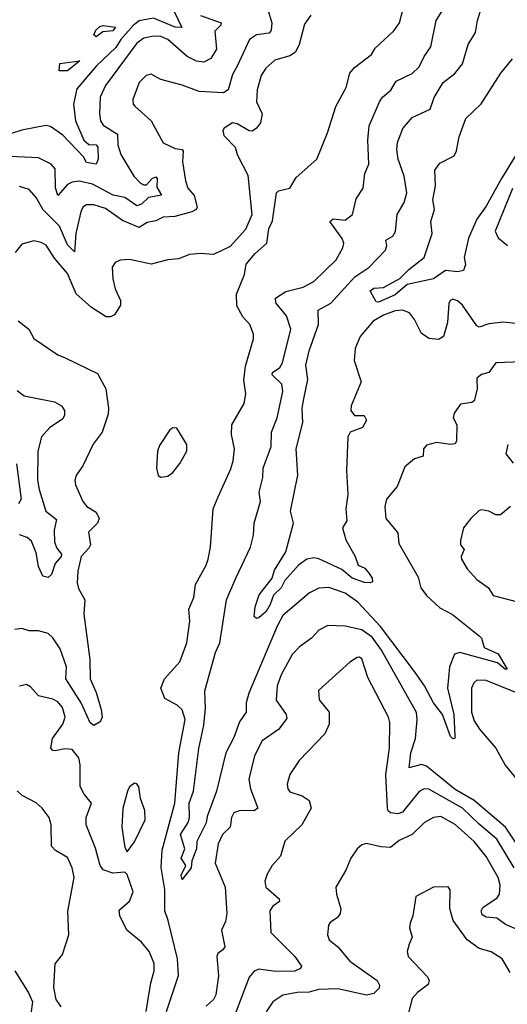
# Model space of a CAD drawing. Extents: x 1246230 to 1426786, y 660032 to 763141.
# Tile 434 of 566: x 1407456 to 1409493, y 692195 to 696308. Entities that reach past the tile are written whole.
import ezdxf

# ---------------------------------------------------------------- set-up
doc = ezdxf.new("R2010")
doc.units = 0

msp = doc.modelspace()

# ---------------------------------------------------------------- linework, layer by layer
at = {"layer": '0CON10XD'}
for points in [[(1409591.8, 695031.8), (1409475, 695043.9), (1409415, 695037.9), (1409375, 695023.3), (1409365, 695029.4), (1409305, 695115.6), (1409285, 695134.3), (1409265, 695140.6), (1409254.3, 695135), (1409248, 695122), (1409242.5, 695042.5), (1409225.9, 694984.1), (1409205, 694972.7), (1409165.7, 694975.7), (1409135, 694997.5), (1409105.2, 695055.2), (1409083.5, 695083.5), (1409055, 695094.8), (1409025, 695091.6), (1408975, 695074.5), (1408931.8, 695048.2), (1408878.3, 694985), (1408857, 694935), (1408853.6, 694885), (1408882.2, 694795), (1408840.8, 694695), (1408838.5, 694675), (1408855, 694654.2), (1408895, 694654.2), (1408904.8, 694635), (1408887.9, 694605), (1408836.9, 694585), (1408826.2, 694565), (1408821.5, 694425), (1408826.2, 694325), (1408818.8, 694265), (1408823.1, 694215), (1408804.5, 694185), (1408817.9, 694135), (1408856.9, 694065), (1408869.2, 694029.2), (1408897.4, 694017.4), (1408915.5, 693995), (1408928.2, 693975), (1408929.7, 693960.3), (1408920, 693955), (1408896.9, 693956.9), (1408845, 693975.8), (1408800.9, 694010.9), (1408705, 694055.6), (1408685, 694060), (1408655, 694054.4), (1408621.2, 694028.8), (1408562.9, 693965), (1408548.2, 693935), (1408515.6, 693904.4), (1408502.8, 693865), (1408485, 693835.3), (1408455, 693809.5), (1408445, 693806.9), (1408435.7, 693815), (1408438.9, 693855), (1408455.9, 693905), (1408510.7, 693975), (1408520.8, 694009.2), (1408567.6, 694085), (1408600, 694205), (1408587.3, 694255), (1408617.9, 694405), (1408610.3, 694515), (1408638.1, 694625), (1408635.5, 694685), (1408642.5, 694725), (1408660, 694805), (1408651.6, 694865), (1408664.9, 694925.1), (1408704.2, 695035), (1408702.9, 695095), (1408755, 695123.4), (1408855.7, 695234.3), (1408915, 695273.1), (1408984.1, 695345.9), (1408989.2, 695365), (1408985, 695387.5), (1409015, 695404.5), (1409026.3, 695423.7), (1409032.7, 695495), (1409061.5, 695545), (1409072.9, 695585), (1409062.6, 695655), (1409037.4, 695725), (1409031.6, 695765), (1409034.1, 695795), (1409056.6, 695853.4), (1409095, 695899.2), (1409170, 695935), (1409187.5, 695982.5), (1409224.8, 696045.2), (1409273.3, 696083.3), (1409305.9, 696124.1), (1409329.5, 696205), (1409360, 696255), (1409368.5, 696305), (1409416.9, 696465)], [(1408068.8, 692165), (1408118.9, 692315), (1408114.6, 692385), (1408076.7, 692545), (1408062, 692585), (1408061.9, 692675), (1408047, 692767), (1408050.7, 692839.3), (1408104.4, 693035), (1408121.2, 693245), (1408146.6, 693385), (1408134.5, 693425), (1408114.2, 693444.2), (1408062.1, 693472.1), (1408045.6, 693515), (1408061.4, 693555), (1408124.4, 693625), (1408154.5, 693705), (1408167.3, 693795), (1408162.7, 693845), (1408183.3, 693895), (1408190.9, 693949.1), (1408235, 694030), (1408242.7, 694055), (1408253.5, 694105), (1408264.3, 694265), (1408284.4, 694315), (1408338.4, 694431.6), (1408348, 694465), (1408353.8, 694515), (1408340.4, 694575), (1408341.5, 694615), (1408393.8, 694705), (1408400, 694745), (1408392.5, 694802.5), (1408399, 694861), (1408432.9, 694975), (1408432.7, 694995), (1408417.5, 695035), (1408387.5, 695067.5), (1408363.1, 695113.1), (1408361.4, 695161.4), (1408395, 695243.3), (1408402.5, 695287.5), (1408439.1, 695330.9), (1408488.8, 695375), (1408496.7, 695435), (1408511.7, 695468.3), (1408528.9, 695585), (1408537.1, 695592.9), (1408584, 695605), (1408610.6, 695649.4), (1408697.5, 695725), (1408741.5, 695835), (1408776.4, 695945), (1408819.5, 696025), (1408834.5, 696085), (1408855, 696108.9), (1408925, 696163.1), (1408940.2, 696189.8), (1409019.1, 696260.9), (1409042.5, 696295), (1409060.9, 696365)], [(1409555, 694879.1), (1409445, 694874), (1409416, 694834), (1409384.5, 694825.5), (1409365, 694811.2), (1409366.8, 694765), (1409354, 694716), (1409345, 694708.5), (1409297.9, 694702.1), (1409270.8, 694665), (1409266, 694645), (1409282.5, 694615), (1409280.4, 694549.5), (1409275, 694536.7), (1409255, 694533.8), (1409197.6, 694542.4), (1409155, 694530.8), (1409142.9, 694515), (1409141.2, 694485), (1409105, 694473.8), (1409065, 694440), (1409032.2, 694357.8), (1408987.5, 694305), (1408980.6, 694275), (1408985.6, 694225), (1409035.6, 694165), (1409039.6, 694119.6), (1409120, 693980), (1409131.5, 693935), (1409155, 693903.3), (1409211.3, 693851.3), (1409263.6, 693823.6), (1409375, 693734.5), (1409384.5, 693725), (1409395.4, 693685.4), (1409455, 693658.8), (1409492.5, 693595), (1409485, 693593.1), (1409452, 693622), (1409295, 693664.1), (1409272.8, 693657.2), (1409250.6, 693605), (1409242.7, 693515), (1409270, 693405), (1409274, 693316), (1409273, 693307), (1409265, 693303.3), (1409255, 693313.8), (1409222.2, 693405), (1409185, 693454.4), (1409146.8, 693525), (1409105.2, 693585.2), (1408963.1, 693773.1), (1408867.7, 693875), (1408815, 693912), (1408746.8, 693936.8), (1408705, 693933.1), (1408666.6, 693913.4), (1408555, 693819.2), (1408531.2, 693775), (1408412.8, 693495), (1408401.9, 693455), (1408401.8, 693415), (1408373.5, 693375), (1408350.6, 693309.4), (1408316.4, 693245), (1408278.4, 693085), (1408239.3, 692979.3), (1408235, 692953.1), (1408195.6, 692875), (1408193.8, 692845), (1408174.4, 692795), (1408171.9, 692765), (1408135, 692716.2), (1408130.8, 692735), (1408149.6, 692775), (1408131, 692805), (1408146.4, 692845), (1408127.5, 692905), (1408159.5, 692955), (1408165.8, 692975), (1408164, 693035), (1408181.6, 693085), (1408203.9, 693263.9), (1408225, 693361.2), (1408231.5, 693431.5), (1408228.9, 693505), (1408274.4, 693665), (1408292.2, 693705), (1408319.3, 693885), (1408359.1, 693975), (1408420.4, 694105), (1408432.1, 694155), (1408435.5, 694205), (1408461.3, 694295), (1408456.9, 694335), (1408471.9, 694395), (1408473.2, 694435), (1408506.5, 694525), (1408507.7, 694585), (1408531.3, 694645), (1408554.7, 694755), (1408551.1, 694785), (1408510.4, 694825), (1408512.1, 694835), (1408542, 694855), (1408554.3, 694875), (1408588.4, 695015), (1408570.6, 695070.6), (1408526.4, 695125), (1408524.4, 695145), (1408567.4, 695172.6), (1408639.7, 695190.3), (1408685.2, 695214.8), (1408778.5, 695305), (1408806.2, 695355), (1408809.6, 695375), (1408803.6, 695393.6), (1408752, 695465), (1408765, 695476.2), (1408815, 695470.3), (1408845.6, 695495), (1408860.8, 695559.2), (1408890, 695605), (1408897.1, 695665), (1408914.5, 695705), (1408910.7, 695805), (1408916, 695865), (1408958.5, 695965), (1408971.1, 695985), (1409006.8, 696013.3), (1409028.9, 696051.1), (1409095, 696083.5), (1409125, 696110.6), (1409145.3, 696155), (1409172.7, 696195), (1409195.4, 696305), (1409234.1, 696365.9)], [(1408099.7, 696345), (1408133.3, 696275), (1408105, 696277.1), (1408015, 696314.5), (1407955, 696303), (1407931.7, 696285), (1407878.8, 696225), (1407857.9, 696192.1), (1407776.1, 696115), (1407695, 696019.6), (1407681.2, 695955), (1407689.5, 695885), (1407724.5, 695804.5), (1407745, 695787.4), (1407775, 695784.7), (1407782.6, 695775), (1407784, 695725), (1407775.6, 695704.4), (1407735, 695710.9), (1407721.9, 695735), (1407635.5, 695825.5), (1407585, 695862), (1407565, 695866.8), (1407465, 695847), (1407375, 695817.4)], [(1408211.2, 696325), (1408296.9, 696295), (1408296.7, 696285), (1408270.4, 696259.6), (1408278.6, 696185), (1408255, 696145.4), (1408225, 696130.6), (1408195, 696134.2), (1408155, 696154.1), (1408075, 696224.8), (1408045, 696237.5), (1408015, 696239.6), (1407975, 696231), (1407945, 696210), (1407815, 696033.6), (1407792.6, 695985), (1407789.1, 695915), (1407793.2, 695885), (1407805, 695868.2), (1407865, 695829.4), (1407866, 695785), (1407878.9, 695745), (1407932.1, 695655), (1407960.5, 695625), (1407975, 695617.8), (1407985, 695618.9), (1408008.9, 695645), (1408025, 695651.2), (1408030.4, 695645), (1408029.2, 695609.2), (1408048.9, 695575), (1407994, 695566), (1407965, 695536.9), (1407945, 695530), (1407895, 695564.8), (1407846.9, 695575), (1407760.7, 695620.7), (1407705, 695633), (1407675, 695629), (1407655, 695619.2), (1407615, 695574.2), (1407605.3, 695605.3), (1407604.4, 695685), (1407587.5, 695705), (1407535, 695731.1), (1407385, 695738.4)], [(1408672.3, 696327.7), (1408645, 696290), (1408622.8, 696205), (1408607.8, 696172.2), (1408585, 696157.7), (1408521.5, 696138.5), (1408483.8, 696105), (1408464, 696075), (1408447.8, 696015), (1408445.3, 695965), (1408468.2, 695915), (1408462.3, 695877.7), (1408445, 695854.4), (1408427.2, 695842.8), (1408415, 695844.4), (1408365, 695873.6), (1408345, 695877.9), (1408310, 695855), (1408304.2, 695845), (1408308.1, 695825), (1408355.8, 695775), (1408364, 695745), (1408408.3, 695658.3), (1408425, 695492.5), (1408398.8, 695431.2), (1408335, 695360.8), (1408265, 695327.5), (1408210.9, 695330.9), (1408165, 695327.5), (1408119.2, 695309.2), (1408075, 695305.5), (1408005, 695287.5), (1407915, 695306.5), (1407875, 695302.9), (1407855, 695294), (1407842.9, 695275), (1407844.4, 695225), (1407854.5, 695184.5), (1407876.7, 695135), (1407876.7, 695115), (1407852.5, 695075), (1407835, 695066.7), (1407817, 695067), (1407755.5, 695105.5), (1407692.5, 695162.5), (1407655, 695247.8), (1407601.5, 695311.5), (1407566, 695366), (1407545, 695377.8), (1407515, 695383.9), (1407465, 695371.1), (1407437.3, 695335)], [(1408493.2, 696345), (1408509.7, 696295), (1408506, 696265), (1408497.6, 696252.4), (1408444.8, 696245.2), (1408416.4, 696225), (1408365, 696113.5)], [(1407775, 696236.2), (1407766.2, 696245), (1407774.4, 696265), (1407790.7, 696279.3), (1407805, 696283.3), (1407856.6, 696276.6), (1407845, 696261.8), (1407803.1, 696256.9), (1407775, 696236.2)], [(1408365, 696113.5), (1408345, 696078.6), (1408326.2, 696015), (1408307.7, 696002.3), (1408205, 696007.7), (1408134.8, 696034.8), (1408045, 696058.5), (1408005, 696080.5), (1407984.3, 696075), (1407955, 696045.6), (1407929.1, 695975), (1407930, 695955), (1407937.8, 695945), (1408005.4, 695885), (1408055, 695794.3), (1408105, 695769.5), (1408135, 695765.4), (1408139.2, 695759.2), (1408136.5, 695715), (1408148.5, 695635), (1408157.8, 695605), (1408184.2, 695574.2), (1408196.8, 695525), (1408192.7, 695515), (1408175.2, 695504.8), (1408103.7, 695486.4), (1408055, 695483.1), (1408025, 695467.7), (1407988.8, 695461.2), (1407955, 695440.6), (1407885, 695469.3), (1407815, 695519), (1407765, 695535.2), (1407735, 695534.7), (1407720, 695525), (1407710.7, 695505), (1407690.6, 695415), (1407685, 695338.8), (1407655, 695367.7), (1407621.7, 695445), (1407553.5, 695513.5), (1407524.4, 695565), (1407495, 695598.1), (1407455, 695611.1)], [(1407655, 696093.8), (1407621.2, 696095), (1407623.8, 696125), (1407706.7, 696136.7), (1407655, 696093.8)], [(1409578.8, 695825), (1409469.1, 695645), (1409405, 695528.9), (1409365.4, 695475), (1409330.6, 695395), (1409312.5, 695315), (1409318, 695285), (1409309.2, 695260.8), (1409285.4, 695254.6), (1409235, 695260.5), (1409185, 695225.3), (1409075, 695202.2), (1409025, 695158.9), (1408955, 695128.2), (1408945, 695130), (1408919.4, 695175), (1408935, 695186.7), (1408975, 695189.6), (1409043.6, 695226.4), (1409080.9, 695265), (1409145.7, 695315), (1409179.5, 695415), (1409172.8, 695465), (1409188.2, 695515), (1409181.2, 695555), (1409193.4, 695613.4), (1409190, 695680), (1409210.9, 695709.1), (1409270.9, 695739.1), (1409280.6, 695760.6), (1409291.1, 695818.9), (1409319.4, 695895), (1409384, 695956), (1409465.4, 696084.6), (1409514.6, 696145)], [(1409515, 695602.8), (1409441.8, 695425), (1409455, 695396.2), (1409494, 695365)], [(1407449.5, 695049.5), (1407494.3, 695015), (1407515, 694975.7), (1407615, 694908.1), (1407645.5, 694895.5), (1407780.4, 694830.4), (1407815.4, 694765.4), (1407826.9, 694685), (1407825, 694660), (1407800.4, 694585), (1407763.3, 694535), (1407720, 694445), (1407692.8, 694407.2), (1407686.9, 694385), (1407688.6, 694365), (1407720, 694295), (1407736.5, 694275), (1407775, 694250.4), (1407787.7, 694225), (1407781.5, 694205), (1407742.7, 694167.3), (1407751.2, 694115), (1407745, 694100.5), (1407712.1, 694065), (1407698.5, 694005), (1407696.4, 693955), (1407701.9, 693931.9), (1407728.7, 693885), (1407723.6, 693825), (1407749.1, 693635), (1407749.8, 693555), (1407775, 693497.5), (1407796.3, 693426.3), (1407800, 693395), (1407792, 693375), (1407765, 693359.2), (1407750.5, 693370.5), (1407712.7, 693455), (1407649.2, 693555), (1407651.7, 693605), (1407625, 693679.5), (1407595, 693726.2), (1407575, 693744.6), (1407535, 693755.4), (1407495, 693754.6), (1407465, 693764.6), (1407435, 693760.5)], [(1407445, 694758.6), (1407475, 694736.4), (1407509.9, 694729.9), (1407601.6, 694711.6), (1407631.1, 694695), (1407642.7, 694675), (1407643.3, 694655), (1407635, 694639.4), (1407582.5, 694605), (1407546.7, 694565), (1407531.1, 694505), (1407530.8, 694385), (1407536.9, 694345), (1407565.7, 694255.7), (1407610.1, 694220.1), (1407599.5, 694175), (1407601.2, 694125), (1407610.5, 694100.5), (1407630.6, 694075), (1407629.4, 694065), (1407603.8, 694036.2), (1407589.1, 693990.9), (1407575, 693978.2), (1407553.2, 693983.2), (1407534.2, 694024.1), (1407525, 694081.2), (1407505, 694130), (1407486.9, 694145), (1407455, 694155.6)], [(1408045, 694397.5), (1408075, 694401.2), (1408095, 694416.2), (1408125, 694454.2), (1408154.2, 694505), (1408153.9, 694533.9), (1408111.7, 694601.7), (1408095, 694602.5), (1408083.3, 694595), (1408040.3, 694529.7), (1408031.2, 694505), (1408028, 694435), (1408033.8, 694403.8), (1408045, 694397.5)], [(1409495, 694533.3), (1409487.1, 694495), (1409516.9, 694455)], [(1407443.1, 694453.1), (1407462.2, 694305), (1407450.8, 694285)], [(1409505.5, 694275), (1409465, 694240), (1409445, 694239.2), (1409415, 694255.6), (1409385, 694260.6), (1409375, 694258.1), (1409340, 694225), (1409310, 694185), (1409297.3, 694132.7), (1409297.5, 694115), (1409312.5, 694095), (1409300, 694065), (1409301.9, 694055), (1409324.6, 694014.7), (1409365, 693970), (1409414.2, 693935), (1409433.1, 693903.1), (1409535, 693876.7)], [(1409555, 692830.8), (1409484.9, 692934.9), (1409355, 693046.2), (1409275, 693092), (1409155, 693190.3), (1409135, 693196.2), (1409082.3, 693182.3), (1409089.1, 693245), (1409109.5, 693305), (1409116.7, 693385), (1409113.6, 693413.6), (1408967.3, 693675), (1408928.9, 693728.9), (1408885, 693759.2), (1408815, 693774.7), (1408742.8, 693777.2), (1408705, 693757.5)], [(1408705, 693757.5), (1408675, 693724.4), (1408625, 693688.9), (1408594.3, 693655.7), (1408548.7, 693571.3), (1408531.2, 693525), (1408526.9, 693465), (1408569.2, 693405), (1408571.4, 693388.6), (1408536.7, 693343.3), (1408468.5, 693295), (1408436.5, 693233.5), (1408412.9, 693135), (1408420.6, 693095), (1408451.1, 693015), (1408435, 693002.9), (1408377.5, 693005), (1408350, 692995), (1408340, 692975), (1408334.6, 692935), (1408302.9, 692905), (1408284.8, 692865.2), (1408273.1, 692785), (1408314.2, 692685), (1408320.7, 692575), (1408315, 692541.2), (1408298.5, 692505), (1408312.7, 692435), (1408305, 692422.2), (1408282.9, 692407.1), (1408279.1, 692395), (1408286, 692314), (1408275, 692234), (1408265, 692214.4), (1408235, 692187.8)], [(1409521.3, 692765), (1409449.4, 692885), (1409375, 692947.1), (1409306.2, 693015), (1409165, 693093.4), (1409145, 693094.7), (1409125, 693083.4), (1409055, 692997.8), (1409035, 692991.2), (1409005, 692995.5), (1408995, 693003.1), (1408992, 693015), (1408985.6, 693154.4), (1409000, 693265), (1409002.1, 693372.1), (1408996.7, 693395), (1408910.8, 693560.8), (1408885, 693638), (1408875, 693645.6), (1408865, 693644.2), (1408835, 693624.3), (1408704.2, 693505.8), (1408707, 693467), (1408748.1, 693415), (1408749.1, 693365), (1408730, 693325), (1408623.3, 693213.3), (1408584.5, 693155), (1408573.6, 693115), (1408575.8, 693095), (1408585, 693082.5), (1408636, 693066), (1408665, 693045.8), (1408673.1, 693015), (1408634.7, 692945.3), (1408563.4, 692876.6), (1408545.6, 692814.4), (1408510, 692775), (1408489.3, 692739.3), (1408480.3, 692709.7), (1408484.3, 692685), (1408540, 692635), (1408540.8, 692625), (1408513.1, 692605), (1408500.5, 692585), (1408505.6, 692495), (1408605.5, 692395), (1408632.9, 692355), (1408629.2, 692345), (1408605, 692333.1), (1408525, 692332.7), (1408455, 692341.2), (1408435, 692333.3), (1408415, 692308.6), (1408350.8, 692139.2)], [(1407984.8, 692165), (1408003.3, 692285), (1408017.5, 692335), (1408017.4, 692365), (1407997.2, 692415), (1407965, 692454.7), (1407902.9, 692505), (1407874.3, 692565), (1407872, 692588), (1407915, 692626), (1407930, 692665), (1407905, 692737.5), (1407895, 692747.5), (1407845, 692743.3), (1407805, 692757.3), (1407792.6, 692775), (1407772.7, 692847.3), (1407733.2, 692945), (1407733.9, 692975), (1407756.1, 693035), (1407725, 693073.3), (1407709.2, 693105), (1407708.7, 693195), (1407702.5, 693225), (1407675, 693259.3), (1407645, 693262.6), (1407603.9, 693253.9), (1407594.7, 693254.7), (1407585.6, 693265), (1407593.4, 693305), (1407635.9, 693365), (1407645.8, 693394.2), (1407635.3, 693435), (1407615, 693458.8), (1407595, 693470), (1407533.9, 693483.9), (1407501.7, 693521.7), (1407485, 693530.8), (1407455, 693524.3)], [(1409534.7, 693494.7), (1409405, 693548.2), (1409365, 693548.5), (1409352.3, 693537.7), (1409343.7, 693516.3), (1409343.4, 693415), (1409355, 693378.9), (1409376.2, 693345), (1409444.8, 693264.8), (1409483.5, 693193.5), (1409565, 693095.6)], [(1407905, 692832.5), (1407935, 692873.8), (1407980, 692965), (1407978, 693005), (1407960, 693055), (1407953.9, 693103.9), (1407945, 693116.7), (1407935, 693118.8), (1407915, 693103.8), (1407905.8, 693085), (1407886.4, 693013.6), (1407883.1, 692935), (1407895, 692850), (1407905, 692832.5)], [(1407629.2, 692185), (1407608.8, 692215), (1407598.8, 692265), (1407603.6, 692363.6), (1407635, 692403.3), (1407661.5, 692485), (1407656.5, 692583.5), (1407684.1, 692725), (1407675.6, 692765), (1407655, 692807.8), (1407605, 692837.1), (1407589.4, 692855), (1407587.3, 692945), (1407578.5, 692975), (1407550, 693015), (1407525, 693036.5), (1407466.9, 693066.9), (1407445, 693086.2)], [(1409591.9, 692481.9), (1409485, 692527.9), (1409449.4, 692555), (1409405, 692559.2), (1409388.1, 692568.1), (1409383.7, 692585), (1409391.2, 692598.8), (1409449.8, 692640.2), (1409460.7, 692655), (1409462.3, 692692.3), (1409454.7, 692725), (1409405, 692812.2), (1409355, 692874.6), (1409275, 692946), (1409215, 692979.6), (1409185, 692975.5), (1409147.5, 692955), (1409095.5, 692905), (1409041.3, 692878.7), (1409005, 692850.4), (1408965, 692852.3), (1408905, 692867.1), (1408885, 692860.8), (1408866, 692845), (1408838.8, 692805), (1408818, 692755), (1408776.9, 692685), (1408778.9, 692655), (1408796.7, 692593.3), (1408794.4, 692575), (1408783, 692557), (1408752.7, 692537.3), (1408745.8, 692525), (1408741.4, 692485), (1408749.2, 692465), (1408785, 692435.6), (1408834.5, 692375), (1408949.4, 692295), (1408958.9, 692275), (1408958, 692262), (1408935, 692240), (1408905, 692233.3), (1408785, 692260), (1408703.6, 692256.4), (1408664.7, 692245.3), (1408615, 692244.8), (1408555, 692232.7), (1408512.7, 692205), (1408485, 692163.1)], [(1409505, 692328), (1409470.8, 692385), (1409425, 692414.4), (1409375, 692428.6), (1409325, 692464.3), (1409267.1, 692545), (1409252, 692595), (1409253.6, 692673.6), (1409246.1, 692686.1), (1409185, 692683.8), (1409111.2, 692645), (1409098, 692565), (1409086.4, 692533.6), (1409084.1, 692514.1), (1409096, 692475), (1409083.3, 692446.7), (1409074.4, 692415.6), (1409078.9, 692395), (1409159.6, 692309.6), (1409166.7, 692295), (1409162.5, 692277.5), (1409117.5, 692245), (1409095, 692219.2), (1409072, 692128)], [(1407436.2, 692335), (1407492.7, 692242.7), (1407508.8, 692205), (1407502.5, 692155)]]:
    msp.add_lwpolyline(points, dxfattribs=at)

doc.saveas('drawing.dxf')
